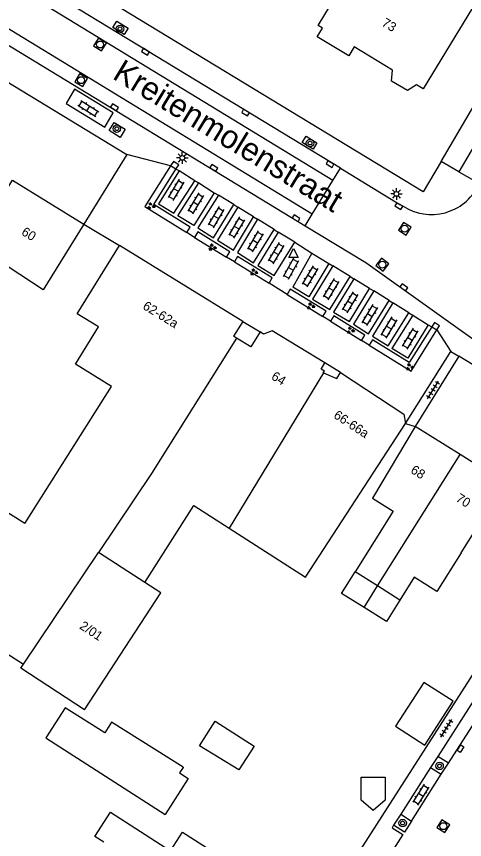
# Model space of a CAD drawing. Extents: x 136000 to 141014, y 402000 to 403500.
# Drawn here: x 138274.5 to 138322.9, y 402311.2 to 402400 of the extents above; entities that cross this region are included whole.
import ezdxf

# ---------------------------------------------------------------- set-up
doc = ezdxf.new("R2010")
doc.units = 0
for name, color, linetype in [('gg-afsc-erfafscheiding', 7, 'Continuous'), ('gg-anno-huisnummerreeks BGT', 7, 'Continuous'), ('gg-anno-openbare ruimte label', 7, 'Continuous'), ('gg-bbg-bijgebouw', 7, 'Continuous'), ('gg-bbg-gedigitaliseerde bebouwing', 7, 'Continuous'), ('gg-bbg-gedigitaliseerde bijgebouw', 7, 'Continuous'), ('gg-bbg-hoofdgebouw', 7, 'Continuous'), ('gg-bbg-luifel en loopbrug', 7, 'Continuous'), ('gg-bbg-tussenscheiding', 7, 'Continuous'), ('gg-knt-verharding', 7, 'Continuous'), ('gg-knt-verharding nz', 7, 'Continuous'), ('gt-grn-weggrens', 7, 'Continuous'), ('gt-symb-boom', 7, 'Continuous'), ('gt-symb-groenvak', 7, 'Continuous'), ('gt-symb-klinker verharding', 7, 'Continuous'), ('gt-symb-kolk', 7, 'Continuous'), ('gt-symb-kolk center center', 7, 'Continuous'), ('gt-symb-lichtmast', 7, 'Continuous'), ('gt-symb-rioolschacht', 7, 'Continuous'), ('gt-symb-tegel verharding', 7, 'Continuous'), ('gt-symb-waterafsluiter', 7, 'Continuous')]:
    doc.layers.add(name, color=color, linetype=linetype)

# ---------------------------------------------------------------- blocks, each defined once
blk = doc.blocks.new('gt0-GRVAK')
at = {"layer": 'gt-symb-groenvak'}
for p, q in [((-0.11, 0.189), (-0.228, 0.24)), ((-0.182, 0.153), (0.088, 0.153)), ((-0.091, 0.211), (-0.156, 0.322)), ((-0.047, 0.214), (-0.047, 0.393)), ((-0.004, 0.211), (0.061, 0.322)), ((0.015, 0.189), (0.133, 0.24)), ((0.262, -0.052), (0.197, 0.059)), ((0.305, -0.049), (0.305, 0.13)), ((0.349, -0.052), (0.414, 0.059)), ((-0.245, -0.228), (-0.363, -0.177)), ((-0.318, -0.264), (-0.047, -0.264)), ((-0.226, -0.206), (-0.291, -0.095)), ((-0.183, -0.203), (-0.183, -0.024)), ((-0.139, -0.206), (-0.074, -0.095)), ((-0.12, -0.228), (-0.002, -0.177)), ((0.243, -0.074), (0.125, -0.023)), ((0.17, -0.11), (0.441, -0.11)), ((0.368, -0.074), (0.486, -0.023))]:
    blk.add_line(p, q, dxfattribs=at)
blk = doc.blocks.new('gt0-KL1')
at = {"layer": 'gt-symb-klinker verharding'}
for p, q in [((-1.15, 0.3), (1.15, 0.3)), ((-1, -0.3), (-1, 0.3)), ((-0.5, 0.3), (-0.5, 0.45)), ((0, -0.3), (0, 0.3)), ((0.5, 0.3), (0.5, 0.45)), ((1, -0.3), (1, 0.3)), ((-1.15, -0.3), (1.15, -0.3)), ((-0.5, -0.45), (-0.5, -0.3)), ((0.5, -0.45), (0.5, -0.3))]:
    blk.add_line(p, q, dxfattribs=at)
blk = doc.blocks.new('gt0-TEG1')
at = {"layer": 'gt-symb-tegel verharding'}
for p, q in [((-1.125, 0), (1.125, 0)), ((-0.9, -0.25), (-0.9, 0.25)), ((-0.45, -0.25), (-0.45, 0.25)), ((0, -0.25), (0, 0.25)), ((0.45, -0.25), (0.45, 0.25)), ((0.9, -0.25), (0.9, 0.25))]:
    blk.add_line(p, q, dxfattribs=at)
blk = doc.blocks.new('gt0-BOOM')
at = {"layer": 'gt-symb-boom'}
for radius in [0.4, 0.2]:
    blk.add_circle((0, 0), radius, dxfattribs=at)
blk = doc.blocks.new('gt0-KOLKCC')
at = {"layer": 'gt-symb-kolk center center'}
blk.add_lwpolyline([(-0.375, 0.2), (0.375, 0.2), (0.375, -0.2), (-0.375, -0.2)], close=True, dxfattribs=at)
blk = doc.blocks.new('gt0-RS')
at = {"layer": 'gt-symb-rioolschacht'}
blk.add_lwpolyline([(-0.5, -0.5), (0.5, -0.5), (0.5, 0.5), (-0.5, 0.5)], close=True, dxfattribs=at)
blk.add_circle((0, 0), 0.375, dxfattribs=at)
blk = doc.blocks.new('gt0-KOLK')
at = {"layer": 'gt-symb-kolk'}
blk.add_lwpolyline([(0, 0), (0.375, 0), (0.375, 0.4), (-0.375, 0.4), (-0.375, 0), (0, 0)], dxfattribs=at)
blk = doc.blocks.new('gt0-LMAST')
at = {"layer": 'gt-symb-lichtmast'}
for p, q in [((-0.182, 0.173), (-0.447, 0.438)), ((-0.005, 0.246), (-0.005, 0.621)), ((0.172, 0.173), (0.437, 0.438)), ((-0.255, -0.004), (-0.63, -0.004)), ((-0.182, -0.181), (-0.447, -0.446)), ((-0.005, -0.254), (-0.005, -0.629)), ((0.437, -0.446), (0.172, -0.181)), ((0.245, -0.004), (0.62, -0.004))]:
    blk.add_line(p, q, dxfattribs=at)
blk.add_circle((-0.005, -0.004), 0.25, dxfattribs=at)
blk = doc.blocks.new('gt0-WAFSL')
at = {"layer": 'gt-symb-waterafsluiter'}
for p, q in [((-0.5, -0.333), (0, 0.667)), ((0, 0.667), (0.5, -0.333)), ((0.5, -0.333), (-0.5, -0.333))]:
    blk.add_line(p, q, dxfattribs=at)

msp = doc.modelspace()

# ---------------------------------------------------------------- linework, layer by layer
at = {"layer": 'gg-afsc-erfafscheiding'}
for p, q in [((138291.736, 402383.543), (138291.162, 402383.904)), ((138292.068, 402383.35), (138291.736, 402383.543)), ((138293.765, 402382.294), (138294.19, 402382.068)), ((138295.877, 402381.007), (138296.323, 402380.735)), ((138297.974, 402379.712), (138298.4, 402379.449)), ((138300.119, 402378.381), (138300.532, 402378.139)), ((138302.333, 402377.026), (138302.765, 402376.74)), ((138304.558, 402375.665), (138306.406, 402374.48)), ((138308.239, 402373.365), (138308.662, 402373.091)), ((138310.528, 402371.965), (138310.949, 402371.709)), ((138312.646, 402370.668), (138313.093, 402370.407)), ((138314.743, 402369.379), (138315.154, 402369.106)), ((138316.866, 402368.046), (138317.302, 402367.792)), ((138298.95, 402367.09), (138300.811, 402365.97)), ((138318.974, 402366.744), (138319.347, 402366.534)), ((138319.347, 402366.534), (138319.912, 402366.181)), ((138316.501, 402356.08), (138317.561, 402355.76))]:
    msp.add_line(p, q, dxfattribs=at)
at = {"layer": 'gg-bbg-bijgebouw'}
for p, q in [((138295.964, 402323.927), (138300.185, 402321.242)), ((138292.51, 402318.955), (138292.506, 402318.949))]:
    msp.add_line(p, q, dxfattribs=at)
for points in [[(138312.036, 402336.212), (138309.613, 402337.732), (138311.075, 402340.06)], [(138315.921, 402337.02), (138314.459, 402334.691), (138312.036, 402336.212)], [(138292.506, 402318.949), (138292.134, 402318.352), (138293.068, 402317.759), (138290.57, 402313.877)]]:
    msp.add_lwpolyline(points, dxfattribs=at)
at = {"layer": 'gg-bbg-gedigitaliseerde bebouwing'}
for p, q in [((138298.95, 402367.09), (138297.931, 402365.498)), ((138300.811, 402365.97), (138299.816, 402364.353)), ((138298.262, 402365.297), (138297.931, 402365.498)), ((138299.816, 402364.353), (138298.262, 402365.297)), ((138275.409, 402345.277), (138284.795, 402360.081)), ((138305.737, 402339.471), (138316.501, 402356.08)), ((138261.086, 402339.029), (138275.278, 402330.099))]:
    msp.add_line(p, q, dxfattribs=at)
for points in [[(138284.795, 402360.081), (138280.89, 402362.49), (138283.37, 402366.508), (138281.08, 402367.921), (138285.631, 402375.31)], [(138277.41, 402370.531), (138270.977, 402374.744), (138269.981, 402373.143), (138272.255, 402371.728), (138269.888, 402367.925), (138270.896, 402367.298), (138263.017, 402354.638), (138258.581, 402357.4)], [(138317.561, 402355.76), (138312.968, 402348.032), (138315.2, 402346.631), (138311.075, 402340.06)], [(138275.409, 402345.277), (138267.94, 402349.972), (138264.988, 402345.276)], [(138281.874, 402325.176), (138275, 402329.673), (138275.278, 402330.099)], [(138283.949, 402310.865), (138282.995, 402311.48), (138284.671, 402314.105), (138291.132, 402309.939), (138292.441, 402311.969), (138300.021, 402307.08)]]:
    msp.add_lwpolyline(points, dxfattribs=at)
at = {"layer": 'gg-bbg-gedigitaliseerde bijgebouw'}
msp.add_line((138300.185, 402321.242), (138298.539, 402318.679), dxfattribs=at)
for points in [[(138292.51, 402318.955), (138284.784, 402323.822), (138284.042, 402322.666), (138279.792, 402325.391), (138277.7, 402322.127), (138290.57, 402313.877)], [(138298.539, 402318.679), (138294.28, 402321.264), (138295.964, 402323.927)], [(138311.719, 402315.423), (138311.719, 402317.903), (138314.319, 402317.903), (138314.319, 402315.423)], [(138314.319, 402315.423), (138313.019, 402314.309), (138311.719, 402315.423)]]:
    msp.add_lwpolyline(points, dxfattribs=at)
at = {"layer": 'gg-bbg-hoofdgebouw'}
for p, q in [((138281.781, 402377.61), (138277.41, 402370.531)), ((138298.95, 402367.09), (138285.631, 402375.31)), ((138307.678, 402361.541), (138309.007, 402360.991)), ((138322.4, 402352.73), (138317.561, 402355.76)), ((138297.485, 402344.78), (138305.737, 402339.471))]:
    msp.add_line(p, q, dxfattribs=at)
for points in [[(138313.672, 402409.908), (138313.88, 402410.25), (138317.74, 402407.96), (138316.97, 402406.69), (138320.68, 402404.44), (138319.97, 402403.26), (138323.74, 402400.97), (138318.43, 402392.23), (138317.712, 402392.665)], [(138315.114, 402394.241), (138310.96, 402396.76), (138310.4, 402395.8), (138306.99, 402397.83), (138307.55, 402398.77), (138307.07, 402399.06), (138309.659, 402403.314)], [(138317.712, 402392.665), (138316.714, 402392.041), (138315.013, 402393.054), (138315.114, 402394.241)], [(138258.581, 402357.4), (138274.101, 402382.34), (138281.781, 402377.61)], [(138307.809, 402362.62), (138302.108, 402366.083), (138301.204, 402365.731), (138300.811, 402365.97)], [(138307.678, 402361.541), (138307.645, 402361.561), (138307.759, 402361.749), (138307.409, 402361.962), (138307.809, 402362.62)], [(138309.007, 402360.991), (138309.101, 402360.934), (138309.501, 402361.592)], [(138309.501, 402361.592), (138316.327, 402357.103), (138316.501, 402356.08)], [(138322.521, 402342.11), (138327.271, 402349.68), (138322.4, 402352.73)], [(138288.374, 402338.9), (138293.658, 402347.242), (138297.485, 402344.78)], [(138322.521, 402342.11), (138319.902, 402337.938), (138317.459, 402339.471), (138315.921, 402337.02)], [(138281.874, 402325.176), (138290.119, 402337.779), (138288.374, 402338.9)]]:
    msp.add_lwpolyline(points, dxfattribs=at)
at = {"layer": 'gg-bbg-luifel en loopbrug'}
msp.add_lwpolyline([(138321.646, 402326.1), (138318.48, 402328.126), (138315.446, 402323.385), (138318.612, 402321.359), (138321.646, 402326.1)], dxfattribs=at)
at = {"layer": 'gg-bbg-tussenscheiding'}
for p, q in [((138298.262, 402365.297), (138289.095, 402350.679)), ((138307.678, 402361.541), (138297.485, 402344.78)), ((138313.498, 402338.54), (138322.4, 402352.73)), ((138289.095, 402350.679), (138283.384, 402342.165)), ((138275.278, 402330.099), (138283.384, 402342.165)), ((138288.374, 402338.9), (138283.384, 402342.165)), ((138313.498, 402338.54), (138311.075, 402340.06)), ((138312.036, 402336.212), (138313.498, 402338.54)), ((138315.921, 402337.02), (138313.498, 402338.54))]:
    msp.add_line(p, q, dxfattribs=at)
at = {"layer": 'gg-knt-verharding'}
for p, q in [((138320.358, 402384.385), (138381.609, 402489.023)), ((138309.501, 402383.646), (138226.428, 402434.236)), ((138222.672, 402428.001), (138305.681, 402377.426)), ((138227.33, 402421.027), (138286.419, 402385.12)), ((138286.419, 402385.12), (138281.781, 402377.61)), ((138291.455, 402384.37), (138291.162, 402383.904)), ((138292.044, 402384.03), (138291.455, 402384.37)), ((138291.736, 402383.543), (138292.044, 402384.03)), ((138322.257, 402383.272), (138320.358, 402384.385)), ((138308.689, 402382.324), (138309.501, 402383.646)), ((138322.257, 402383.272), (138324.508, 402382)), ((138306.454, 402378.685), (138308.689, 402382.324)), ((138305.681, 402377.426), (138306.454, 402378.685)), ((138281.781, 402377.61), (138285.631, 402375.31)), ((138293.741, 402376.177), (138297.191, 402374.045)), ((138306.406, 402374.48), (138304.354, 402370.792)), ((138298.051, 402373.523), (138301.789, 402371.218)), ((138303.739, 402370.005), (138307.594, 402367.619)), ((138317.302, 402367.792), (138315.053, 402364.196)), ((138308.425, 402367.121), (138311.765, 402365.038)), ((138319.912, 402366.181), (138320.189, 402366.625)), ((138316.501, 402356.08), (138321.427, 402363.84)), ((138322.255, 402363.336), (138317.561, 402355.76)), ((138321.427, 402363.84), (138322.255, 402363.336)), ((138274.849, 402252.523), (138334.329, 402345.467)), ((138327.27, 402331.539), (138319.99, 402320.139)), ((138319.99, 402320.139), (138319.232, 402318.953)), ((138321.15, 402319.407), (138319.99, 402320.139)), ((138319.232, 402318.953), (138315.994, 402313.883)), ((138319.232, 402318.953), (138320.379, 402318.204)), ((138320.379, 402318.204), (138321.15, 402319.407)), ((138315.994, 402313.883), (138315.234, 402312.693)), ((138315.994, 402313.883), (138317.159, 402313.146))]:
    msp.add_line(p, q, dxfattribs=at)
for points in [[(138320.358, 402384.385), (138318.434, 402381.098), (138227.651, 402436.252)], [(138284.927, 402398.854), (138285.35, 402399.533), (138286.583, 402398.766), (138286.16, 402398.087), (138284.927, 402398.854)], [(138328.308, 402392.523), (138328.054, 402392.682), (138327.846, 402392.76), (138322.257, 402383.272)], [(138284.514, 402387.711), (138285.067, 402388.577), (138286.266, 402387.849), (138285.722, 402386.966), (138284.514, 402387.711)], [(138305.364, 402386.41), (138305.778, 402387.094), (138306.953, 402386.383), (138306.539, 402385.699), (138305.364, 402386.41)], [(138291.162, 402383.904), (138288.392, 402379.506), (138292.912, 402376.696)], [(138292.912, 402376.696), (138293.272, 402377.274), (138289.331, 402379.742), (138291.736, 402383.543)], [(138309.501, 402383.646), (138315.901, 402379.719), (138316.262, 402379.554)], [(138297.191, 402374.045), (138297.549, 402374.611), (138294.095, 402376.769), (138293.741, 402376.177)], [(138305.681, 402377.426), (138312.221, 402373.475), (138326.546, 402363.258), (138338.322, 402356.066)], [(138301.789, 402371.218), (138302.132, 402371.794), (138298.393, 402374.117), (138298.051, 402373.523)], [(138307.594, 402367.619), (138307.934, 402368.196), (138304.081, 402370.589), (138303.739, 402370.005)], [(138311.765, 402365.038), (138312.121, 402365.623), (138308.772, 402367.693), (138308.425, 402367.121)], [(138320.189, 402366.625), (138319.63, 402366.988), (138319.347, 402366.534)], [(138319.347, 402366.534), (138316.925, 402362.655), (138312.94, 402365.107), (138312.609, 402364.545)], [(138312.609, 402364.545), (138317.127, 402361.719), (138319.912, 402366.181)], [(138334.329, 402345.467), (138338.059, 402351.295), (138337.262, 402353.328), (138335.921, 402355.039), (138322.255, 402363.336)], [(138315.234, 402312.693), (138315.065, 402312.428), (138316.225, 402311.698), (138309.409, 402301.021)], [(138317.159, 402313.146), (138316.395, 402311.946), (138315.234, 402312.693)]]:
    msp.add_lwpolyline(points, dxfattribs=at)
msp.add_arc((138319.325, 402384.312), 5.658, 237.2307, 332.72642, dxfattribs=at)
at = {"layer": 'gg-knt-verharding nz'}
for p, q in [((138308.689, 402382.324), (138225.647, 402432.94)), ((138306.454, 402378.685), (138223.435, 402429.268)), ((138292.068, 402383.35), (138289.837, 402379.805)), ((138293.765, 402382.294), (138292.068, 402383.35)), ((138294.19, 402382.068), (138295.877, 402381.007)), ((138296.323, 402380.735), (138294.083, 402377.208)), ((138297.974, 402379.712), (138296.323, 402380.735)), ((138300.119, 402378.381), (138298.4, 402379.449)), ((138302.333, 402377.026), (138300.532, 402378.139)), ((138304.558, 402375.665), (138302.765, 402376.74)), ((138306.406, 402374.48), (138308.239, 402373.365)), ((138308.662, 402373.091), (138306.486, 402369.508)), ((138310.528, 402371.965), (138308.662, 402373.091)), ((138312.646, 402370.668), (138310.949, 402371.709)), ((138314.743, 402369.379), (138313.093, 402370.407)), ((138316.866, 402368.046), (138315.154, 402369.106)), ((138317.302, 402367.792), (138318.974, 402366.744)), ((138321.15, 402319.407), (138328.439, 402330.784)), ((138317.159, 402313.146), (138320.379, 402318.204))]:
    msp.add_line(p, q, dxfattribs=at)
for points in [[(138280.782, 402392.189), (138279.896, 402390.635), (138284.048, 402388.065), (138284.959, 402389.63), (138280.782, 402392.189)], [(138289.837, 402379.805), (138291.525, 402378.785), (138293.765, 402382.294)], [(138295.877, 402381.007), (138293.651, 402377.454), (138291.943, 402378.495), (138294.19, 402382.068)], [(138294.083, 402377.208), (138295.789, 402376.119), (138297.974, 402379.712)], [(138298.4, 402379.449), (138296.206, 402375.878), (138297.955, 402374.8), (138300.119, 402378.381)], [(138300.532, 402378.139), (138298.373, 402374.546), (138300.123, 402373.444), (138302.333, 402377.026)], [(138302.765, 402376.74), (138300.575, 402373.16), (138302.346, 402372.075), (138304.558, 402375.665)], [(138308.239, 402373.365), (138306.068, 402369.76), (138304.354, 402370.792)], [(138306.486, 402369.508), (138308.333, 402368.375), (138310.528, 402371.965)], [(138310.949, 402371.709), (138308.746, 402368.11), (138310.465, 402367.083), (138312.646, 402370.668)], [(138313.093, 402370.407), (138310.89, 402366.797), (138312.518, 402365.78), (138314.743, 402369.379)], [(138315.154, 402369.106), (138312.943, 402365.528), (138314.638, 402364.462), (138316.866, 402368.046)], [(138318.974, 402366.744), (138316.755, 402363.146), (138315.053, 402364.196)]]:
    msp.add_lwpolyline(points, dxfattribs=at)
at = {"layer": 'gt-grn-weggrens'}
for p, q in [((138291.162, 402383.904), (138286.419, 402385.12)), ((138293.741, 402376.177), (138292.912, 402376.696)), ((138298.051, 402373.523), (138297.191, 402374.045)), ((138303.739, 402370.005), (138301.789, 402371.218)), ((138308.425, 402367.121), (138307.594, 402367.619)), ((138319.912, 402366.181), (138321.427, 402363.84)), ((138312.609, 402364.545), (138311.765, 402365.038)), ((138309.501, 402361.592), (138307.809, 402362.62))]:
    msp.add_line(p, q, dxfattribs=at)

# ---------------------------------------------------------------- block references
at = {"layer": 'gt-symb-boom'}
for p in [(138285.698, 402398.701), (138285.355, 402387.917), (138306.21, 402386.365), (138320.196, 402319.104), (138316.206, 402312.937)]:
    msp.add_blockref('gt0-BOOM', p, dxfattribs=at)
at = {"layer": 'gt-symb-groenvak'}
for p in [(138289.038, 402379.567), (138295.657, 402375.113), (138300.142, 402372.422), (138306.272, 402368.759), (138310.57, 402366.143), (138316.954, 402362.186)]:
    msp.add_blockref('gt0-GRVAK', p, dxfattribs=at)
at = {"layer": 'gt-symb-klinker verharding'}
for p, rotation in [((138282.291, 402390.101), -32.59416326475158), ((138291.739, 402381.312), -121.00306752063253), ((138293.868, 402379.856), -121.0030675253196), ((138296.072, 402378.361), -121.00306752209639), ((138298.276, 402377.241), -121.00306752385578), ((138300.293, 402375.746), -121.00306752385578), ((138302.535, 402374.476), -121.00306752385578), ((138304.141, 402372.795), -119.07686353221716), ((138306.196, 402371.973), -121.00306752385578), ((138308.474, 402370.591), -121.0030675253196), ((138310.529, 402369.172), -121.00306752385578), ((138312.658, 402367.79), -121.00306752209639), ((138314.713, 402366.445), -121.00306752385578), ((138316.991, 402365.249), -121.00306752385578), ((138318.172, 402316.008), -122.41844994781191)]:
    msp.add_blockref('gt0-KL1', p, dxfattribs=dict(at, rotation=rotation))
at = {"layer": 'gt-symb-kolk'}
for p, rotation in [((138288.548, 402396.399), 148.66279427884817), ((138284.991, 402390.055), -31.337205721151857), ((138299.36, 402389.824), 148.61387523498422), ((138295.731, 402383.514), -31.33720572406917), ((138308.469, 402384.268), 148.94783928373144), ((138315.901, 402379.719), 148.45632657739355), ((138304.596, 402378.087), -31.130799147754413), ((138316.218, 402370.624), -35.59763149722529)]:
    msp.add_blockref('gt0-KOLK', p, dxfattribs=dict(at, rotation=rotation))
at = {"layer": 'gt-symb-kolk center center', "rotation": -122.49757156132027}
msp.add_blockref('gt0-KOLKCC', (138322.456, 402320.967), dxfattribs=at)
at = {"layer": 'gt-symb-lichtmast'}
for p in [(138292.422, 402384.758), (138315.545, 402380.871)]:
    msp.add_blockref('gt0-LMAST', p, dxfattribs=at)
at = {"layer": 'gt-symb-rioolschacht'}
for p, rotation in [((138283.541, 402397.007), 58.20108717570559), ((138281.498, 402393.158), -31.20949091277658), ((138316.438, 402377.112), -122.33937707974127), ((138314.011, 402373.238), -127.03038960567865), ((138320.599, 402312.6), -32.75243945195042)]:
    msp.add_blockref('gt0-RS', p, dxfattribs=dict(at, rotation=rotation))
at = {"layer": 'gt-symb-tegel verharding'}
for p, rotation in [((138319.488, 402359.697), 58.043229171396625), ((138320.927, 402323.167), 57.454106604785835)]:
    msp.add_blockref('gt0-TEG1', p, dxfattribs=dict(at, rotation=rotation))
at = {"layer": 'gt-symb-waterafsluiter'}
msp.add_blockref('gt0-WAFSL', (138304.432, 402374.329), dxfattribs=at)

# ---------------------------------------------------------------- texts
at = {"layer": 'gg-anno-huisnummerreeks BGT'}
for s, rotation, p in [('73', 328.7, (138313.868, 402399.092)), ('60', 328.4, (138274.966, 402376.522)), ('62-62a', 328.3, (138288.064, 402368.521)), ('64', 328.7, (138301.943, 402360.919)), ('66-66a', 326.7, (138308.669, 402356.752)), ('68', 327.9, (138316.981, 402350.815)), ('70', 327.9, (138321.867, 402347.755)), ('2/01', 326.8, (138281.237, 402333.993))]:
    msp.add_text(s, height=1, rotation=rotation, dxfattribs=at).set_placement(p)
at = {"layer": 'gg-anno-openbare ruimte label'}
msp.add_text('Kreitenmolenstraat', height=2.5, rotation=328.7, dxfattribs=at).set_placement((138284.762, 402393.385))

doc.saveas('drawing.dxf')
